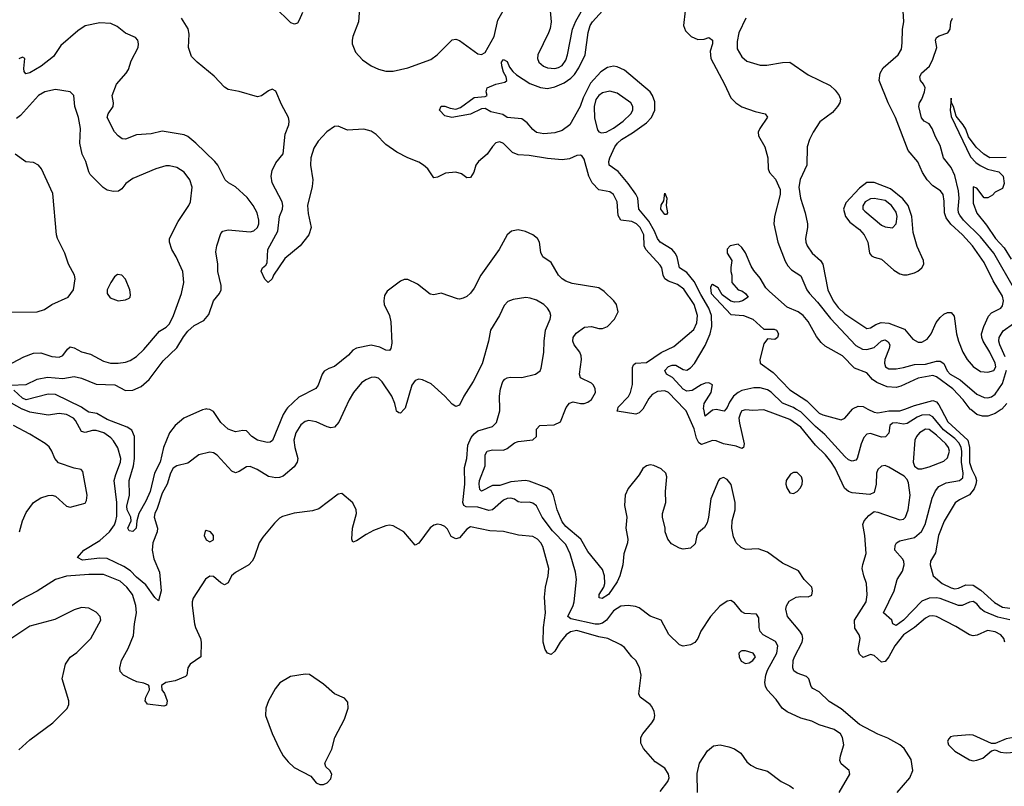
# Model space of a CAD drawing. Header units: inches. Extents: x 1603819 to 1745079, y 385938 to 533966.
# Tile 272 of 561: x 1700834 to 1706200, y 427944 to 432122. Entities that reach past the tile are written whole.
import ezdxf

# ---------------------------------------------------------------- set-up
doc = ezdxf.new("R2010")
doc.units = ezdxf.units.IN
doc.header["$MEASUREMENT"] = 0
doc.layers.add('B7402', color=7, linetype='Continuous')
doc.layers.add('B7403', color=7, linetype='Continuous')

msp = doc.modelspace()

# ---------------------------------------------------------------- linework, layer by layer
at = {"layer": 'B7402', "color": 5}
for points, elevation in [([(1702605.6, 430000), (1702572.3, 429927.7), (1702550, 429901.7), (1702530, 429897.6), (1702510, 429902.5), (1702450, 429930.6), (1702410, 429937.8), (1702390, 429932.4), (1702365.6, 429914.4), (1702339.6, 429870), (1702328.3, 429830), (1702332.9, 429790), (1702350.1, 429730), (1702346.8, 429710), (1702330, 429684.8), (1702270, 429634.5), (1702250, 429626.2), (1702230, 429624.7), (1702190, 429632.4), (1702127.3, 429670), (1702090, 429686.2), (1702070, 429685.7), (1702030, 429658.9), (1702010, 429652.4), (1701990, 429661.5), (1701910, 429748.7), (1701890, 429760.9), (1701870, 429765.1), (1701810, 429749.7), (1701750, 429705.6), (1701690, 429689.8), (1701670, 429678), (1701655, 429650), (1701637.8, 429590), (1701610, 429541), (1701582.9, 429457.1), (1701569.6, 429430), (1701566.8, 429410), (1701585.8, 429350), (1701582.6, 429330), (1701559.5, 429270), (1701555.3, 429230), (1701564.2, 429184.2), (1701595.9, 429110), (1701598.6, 429090), (1701605.3, 429010), (1701590, 428954), (1701570, 428972.7), (1701522.3, 429042.3), (1701470, 429084.2), (1701437.3, 429117.3), (1701402.4, 429142.4), (1701310, 429185.7), (1701270, 429186.9), (1701175.6, 429175.6), (1701149.6, 429190), (1701183.6, 429230), (1701270, 429283.5), (1701323.2, 429330), (1701350, 429368.3), (1701358.1, 429390), (1701363.5, 429416.5), (1701363.3, 429490), (1701349.4, 429610), (1701357.2, 429642.8), (1701382.9, 429710), (1701384.8, 429730), (1701368.6, 429788.6), (1701346, 429826), (1701330, 429843.4), (1701293.1, 429870), (1701250, 429883.2), (1701230, 429883.6), (1701190, 429872.8), (1701170, 429878.5), (1701138.1, 429938.1), (1701126.5, 429950), (1701090, 429969.9), (1701050, 429975.3), (1700990, 429966.4), (1700890, 429982.7), (1700850, 429998.8), (1700847.8, 430000)], 340), ([(1701846.9, 430000), (1701830, 429996), (1701728.9, 429950), (1701682, 429910), (1701650, 429869.6), (1701617.4, 429790), (1701599.1, 429710), (1701569.3, 429650), (1701544.7, 429550), (1701522.1, 429497.9), (1701484, 429430), (1701472.9, 429390), (1701468.9, 429350), (1701450, 429332.2), (1701430, 429335.4), (1701423, 429350), (1701441.1, 429390), (1701439.2, 429410), (1701419.8, 429450), (1701417.2, 429470), (1701432.3, 429530), (1701430.3, 429610), (1701453.7, 429690), (1701459.4, 429730), (1701458.8, 429850), (1701444.4, 429884.4), (1701420.6, 429900.6), (1701310, 429942.5), (1701255.3, 429975.3), (1701210, 429983.6), (1701186, 430000)], 320), ([(1702288.6, 430000), (1702270.2, 429970), (1702211.5, 429828.5), (1702199.7, 429820.3), (1702182, 429818), (1702130, 429830.8), (1702099.1, 429850), (1702070, 429880.5), (1702050, 429883), (1702010, 429876.1), (1701970, 429890.7), (1701930, 429927), (1701890, 429986.2), (1701870, 429998.4), (1701856.2, 430000)], 320), ([(1702929.7, 430000), (1702910, 429976.9), (1702899.7, 429979.7), (1702888, 429988), (1702885.2, 430000)], 340), ([(1705299.7, 427910), (1705357.4, 428010), (1705353.6, 428030), (1705310, 428065.4), (1705303.8, 428083.8), (1705306.5, 428110), (1705324.9, 428170), (1705317.6, 428210), (1705306.6, 428230), (1705272.8, 428252.8), (1705190, 428279.4), (1705150, 428298.2), (1705090, 428314.9), (1705017.2, 428350), (1704988.8, 428370), (1704957, 428417), (1704908.2, 428470), (1704898.2, 428490), (1704895, 428510), (1704900.7, 428550), (1704910, 428577.6), (1704959.7, 428670), (1704964.7, 428710), (1704952.3, 428732.3), (1704885.6, 428770), (1704870, 428787.4), (1704864.1, 428810), (1704861.8, 428861.8), (1704850, 428881.1), (1704784.9, 428884.9), (1704770, 428894.7), (1704730, 428943.5), (1704710, 428955.8), (1704690, 428953.7), (1704650, 428926.3), (1704598.5, 428870), (1704545.8, 428790), (1704530, 428749.6), (1704512.7, 428727.3), (1704490, 428714), (1704450, 428707.8), (1704430, 428714.5), (1704370.8, 428770.8), (1704329.7, 428849.7), (1704270, 428870.9), (1704210, 428916.1), (1704190, 428923.5), (1704150, 428929.8), (1704110, 428925.8), (1704070, 428900.2), (1704031.5, 428848.5), (1704010, 428832.6), (1703990, 428827), (1703970, 428827.1), (1703836.7, 428856.7), (1703821.1, 428870), (1703851, 428930), (1703856.2, 428950), (1703868.2, 429070), (1703863.2, 429110), (1703834.2, 429210), (1703810, 429261.1), (1703736.7, 429336.7), (1703681.5, 429410), (1703650, 429472.3), (1703630, 429486.9), (1703612.5, 429492.5), (1703570, 429489.9), (1703550, 429494.9), (1703530, 429508.3), (1703510, 429514.9), (1703490, 429512.5), (1703470, 429503), (1703410, 429451.2), (1703390, 429446.8), (1703330, 429464.8), (1703267.4, 429467.4), (1703254.8, 429474.8), (1703249.1, 429490), (1703259.4, 429590), (1703258.5, 429681.5), (1703270.4, 429729.6), (1703277, 429803), (1703294.6, 429845.4), (1703310, 429865.6), (1703330, 429880.9), (1703410, 429904.7), (1703432.7, 429927.3), (1703450.8, 429990), (1703450.5, 430000)], 340), ([(1705616, 427910), (1705685.4, 427990), (1705702, 428030), (1705691.5, 428090), (1705653.3, 428150), (1705630, 428169.7), (1705565.5, 428205.5), (1705510, 428228.7), (1705410, 428280.3), (1705310, 428366.2), (1705245.2, 428405.2), (1705190, 428458), (1705157, 428477), (1705148, 428488), (1705134.2, 428530), (1705122.4, 428542.4), (1705070, 428561.1), (1705053.1, 428573.1), (1705047.2, 428590), (1705049.1, 428630), (1705055.4, 428650), (1705098.7, 428730), (1705102.2, 428750), (1705098.2, 428770), (1705085.7, 428790), (1705018, 428870), (1705008.6, 428908.6), (1705011.9, 428928.1), (1705027.6, 428952.4), (1705066.1, 428973.9), (1705090, 428977.8), (1705130, 428975.8), (1705150, 428984.9), (1705154.8, 429010), (1705150.8, 429030), (1705109.6, 429070), (1705078.3, 429118.3), (1704990, 429159.5), (1704910, 429219.5), (1704858.2, 429238.2), (1704790, 429234.2), (1704765.4, 429245.4), (1704738.3, 429270), (1704724, 429304), (1704714.5, 429350), (1704716.8, 429390), (1704732.5, 429450), (1704732.1, 429490), (1704710.7, 429589.3), (1704690, 429616), (1704670, 429626.3), (1704650, 429620.3), (1704642.2, 429610), (1704600.2, 429510), (1704587.8, 429410), (1704579.9, 429380.1), (1704565.8, 429354.2), (1704532.8, 429327.2), (1704524.9, 429310), (1704515.3, 429264.7), (1704490, 429242), (1704450, 429236), (1704430, 429240.9), (1704385.9, 429265.9), (1704365.6, 429290), (1704351.1, 429330), (1704350.8, 429350.8), (1704336.9, 429410), (1704337.4, 429430), (1704355.6, 429490), (1704353.3, 429550), (1704360.5, 429630), (1704355.6, 429650), (1704330, 429674), (1704290, 429693.1), (1704270, 429696), (1704250, 429691.1), (1704230, 429675.1), (1704210, 429641.6), (1704150, 429567), (1704133.1, 429530), (1704130, 429474), (1704142, 429410), (1704136.5, 429350), (1704148, 429290), (1704145.9, 429270), (1704126.4, 429210), (1704120.5, 429150), (1704103.6, 429090), (1704090, 429058.4), (1704042.5, 428990), (1704007.3, 428967.3), (1703991.5, 428971.5), (1703992.7, 428990), (1704017.3, 429030), (1704023.4, 429050), (1704020.2, 429090), (1704010, 429125.7), (1703930, 429223.5), (1703892, 429290), (1703810, 429360.6), (1703790, 429386), (1703763.2, 429450), (1703743.6, 429530), (1703730, 429554.3), (1703707.4, 429570), (1703610, 429607.2), (1703589.3, 429610.7), (1703510, 429602.7), (1703450, 429583), (1703410, 429582.4), (1703350, 429552.2), (1703342.2, 429562.2), (1703338, 429590), (1703340.6, 429610), (1703371, 429690), (1703371.4, 429750), (1703381.5, 429770), (1703410, 429777.6), (1703470, 429775.1), (1703490, 429784.6), (1703530, 429815.3), (1703550, 429823.5), (1703630, 429832.4), (1703649.6, 429850), (1703651.2, 429890), (1703669.4, 429910), (1703746.7, 429913.3), (1703780.4, 429930), (1703807.8, 430000)], 320), ([(1704230.3, 430000), (1704230, 429999.4), (1704210, 429979.7), (1704192.1, 429972.1), (1704089.3, 429989.3), (1704092.8, 430000)], 280), ([(1706202.8, 428730), (1706197.2, 428750), (1706180.4, 428770), (1706150, 428786.3), (1706107.6, 428792.4), (1706052.1, 428767.9), (1706030, 428764.5), (1706010, 428769.8), (1705935.5, 428815.5), (1705830, 428869.3), (1705810, 428873.2), (1705790, 428870.4), (1705770, 428859.9), (1705710.1, 428810), (1705650, 428769.9), (1705602.4, 428710), (1705570, 428649.8), (1705550, 428623.7), (1705530, 428620.7), (1705490, 428657.5), (1705470, 428662.4), (1705430, 428646.2), (1705410, 428664.2), (1705403.9, 428690), (1705414.8, 428750), (1705408.5, 428770), (1705385.3, 428805.3), (1705383.4, 428850), (1705447, 428950), (1705452.5, 428987.5), (1705448.5, 429050), (1705434, 429090), (1705425.8, 429130), (1705427.8, 429152.2), (1705447.5, 429212.5), (1705439.9, 429310), (1705428.1, 429370), (1705436.4, 429390), (1705460.6, 429419.4), (1705490, 429441.3), (1705510, 429438.3), (1705630, 429396.1), (1705650, 429400.6), (1705660.8, 429410), (1705675.9, 429450), (1705686.7, 429530), (1705677.7, 429597.7), (1705670, 429616.2), (1705653.5, 429633.5), (1705570, 429684.1), (1705550, 429691.5), (1705530, 429688.6), (1705510.3, 429670), (1705502.3, 429650), (1705501.1, 429590), (1705490, 429546), (1705466, 429534), (1705370, 429543.8), (1705350, 429549.8), (1705329, 429569), (1705277.6, 429677.6), (1705254.3, 429714.3), (1705224.6, 429750), (1705170, 429802.8), (1705090, 429901.2), (1705030, 429943.1), (1704890, 429995.8), (1704830, 429991.7), (1704790, 429995.4), (1704770, 429990.7), (1704762.2, 429977.8), (1704753.6, 429950), (1704756.3, 429923.7), (1704782.6, 429810), (1704778.3, 429790), (1704770, 429784.6), (1704737.8, 429797.8), (1704669.9, 429809.9), (1704630, 429826.7), (1704610, 429828.4), (1704550, 429807.1), (1704535.8, 429815.8), (1704522.1, 429842.1), (1704510, 429892.9), (1704466.1, 429990), (1704456.5, 430000)], 280), ([(1704682.9, 430000), (1704672.3, 429987.7), (1704630, 429998.1), (1704610, 429993.5), (1704570, 429960.7), (1704561.5, 430000)], 260), ([(1706230, 428851.6), (1706165, 428865), (1706090, 428896.6), (1706071.1, 428911.1), (1706050, 428937.9), (1706030, 428950.4), (1706010, 428947.7), (1705970, 428929.5), (1705950, 428929), (1705850, 428967.7), (1705830, 428971.2), (1705790, 428968.8), (1705750, 428953.1), (1705650, 428849.1), (1705610, 428820.7), (1705591.3, 428830), (1705586.5, 428850), (1705541.8, 428890), (1705599.9, 429010), (1705615, 429070), (1705644.2, 429115.8), (1705653.4, 429150), (1705651.5, 429170), (1705644.1, 429184.1), (1705603.5, 429230), (1705604, 429256), (1705613, 429270), (1705630, 429281.3), (1705710, 429300.1), (1705748, 429332), (1705768.7, 429371.3), (1705806.2, 429513.8), (1705825.4, 429554.6), (1705842.7, 429577.3), (1705882.2, 429597.8), (1705954.7, 429610), (1705974.3, 429625.7), (1705975.8, 429650), (1705966.1, 429710), (1705968.1, 429770), (1705965.3, 429790), (1705954.5, 429814.5), (1705930, 429840.2), (1705867.5, 429887.5), (1705810, 429958.3), (1705790, 429967.7), (1705750, 429966.1), (1705724.3, 429955.7), (1705670, 429920.9), (1705650, 429917.2), (1705610, 429924.2), (1705590, 429922.6), (1705575.6, 429910), (1705570.8, 429869.2), (1705551.4, 429848.6), (1705530, 429847.6), (1705470, 429866.3), (1705450, 429863.9), (1705434.5, 429845.5), (1705419.1, 429810), (1705397.3, 429730), (1705390, 429720.7), (1705370, 429716.1), (1705350, 429724), (1705330, 429740.9), (1705221.1, 429861.1), (1705170, 429904.9), (1705090, 429984.2), (1705064.3, 430000)], 260), ([(1705168.1, 430000), (1705190, 429978.1), (1705210, 429967.8), (1705310, 429941.7), (1705330, 429951.2), (1705372.7, 430000)], 240), ([(1705456.1, 430000), (1705490, 429983.1), (1705510, 429979.9), (1705570, 429990.4), (1705630.4, 429990), (1705657.5, 430000)], 240), ([(1705855.5, 430000), (1705891.1, 429930), (1706000.6, 429830), (1706010.6, 429790), (1706010, 429708.5), (1706022.3, 429670), (1706043, 429630), (1706047.6, 429610), (1706044.9, 429590), (1706035, 429565), (1706010, 429532.3), (1705954.8, 429505.2), (1705932, 429488), (1705872, 429388), (1705841.7, 429310), (1705823.9, 429216.1), (1705798, 429170), (1705795.1, 429150), (1705811.3, 429091.3), (1705860.7, 429050), (1705910, 429025.2), (1705930, 429020.6), (1705950, 429023.7), (1705990, 429041.9), (1706030, 429039.2), (1706072.4, 429012.4), (1706145.7, 428945.7), (1706190, 428919.6), (1706230, 428914.4)], 240), ([(1706185.5, 430000), (1706182.9, 429997.1), (1706150, 429975.3), (1706110, 429961.6), (1706080.9, 429960.9), (1706050, 429970.1), (1706016.8, 429996.8), (1706014.4, 430000)], 240), ([(1700832.8, 429330), (1700848.6, 429390), (1700870, 429436.4), (1700910, 429490.3), (1700950, 429516.1), (1700990, 429528.9), (1701010, 429530.2), (1701030, 429524.6), (1701090, 429470.4), (1701110, 429464.4), (1701190, 429487.3), (1701197.7, 429502.3), (1701201.3, 429530), (1701178.9, 429658.9), (1701169.7, 429669.7), (1701130, 429677.2), (1701046.2, 429706.2), (1701024.7, 429730), (1701009.8, 429769.8), (1700994.2, 429794.2), (1700972.8, 429812.8), (1700890, 429863.2), (1700800.5, 429910)], 360), ([(1704324.8, 427915.2), (1704366, 427970), (1704372.8, 427990), (1704369.7, 428010), (1704350, 428042.9), (1704296.9, 428076.9), (1704234, 428150), (1704219.1, 428179.1), (1704218.4, 428210), (1704229.7, 428230.3), (1704279.7, 428290), (1704291.1, 428310), (1704295.1, 428330), (1704291.8, 428351.8), (1704278.6, 428378.6), (1704269.5, 428390), (1704215.1, 428430), (1704207.8, 428447.8), (1704221.1, 428550), (1704210.9, 428590.9), (1704191.6, 428630), (1704170, 428649.6), (1704130, 428700.4), (1704110, 428715.6), (1704039.6, 428750), (1703990, 428759.1), (1703870, 428792.6), (1703834.8, 428785.2), (1703811.9, 428770), (1703779.6, 428730), (1703750, 428679.8), (1703730, 428662.6), (1703710, 428669.6), (1703696.8, 428690), (1703685.8, 428730), (1703689, 428810), (1703698.8, 428890), (1703693.7, 428973.7), (1703698.5, 429030), (1703714.3, 429090), (1703716.8, 429130), (1703685.6, 429250), (1703674.1, 429270), (1703655, 429290), (1703630, 429304.9), (1703552.9, 429312.9), (1703470, 429331.7), (1703395.6, 429335.6), (1703290, 429357.2), (1703270, 429345.7), (1703230, 429298), (1703210, 429292.2), (1703185.6, 429305.6), (1703164.6, 429344.6), (1703150, 429360.7), (1703130, 429369.6), (1703110, 429371.8), (1703090, 429367), (1703070, 429352.3), (1703010, 429269), (1702990, 429257.2), (1702927, 429330), (1702870, 429363.6), (1702850, 429367.6), (1702830, 429364.2), (1702762.6, 429337.4), (1702722.9, 429317.1), (1702670, 429280.9), (1702650, 429275.3), (1702644.5, 429290), (1702647.8, 429350), (1702669.7, 429430), (1702668.2, 429450), (1702649.7, 429489.7), (1702590, 429539), (1702570, 429535.3), (1702463.7, 429456.3), (1702430, 429445.6), (1702330, 429433), (1702266.4, 429413.6), (1702250, 429404.5), (1702222.5, 429377.5), (1702158.2, 429301.8), (1702139.5, 429270), (1702112.4, 429190), (1702101.6, 429170), (1702083, 429150), (1702010, 429109.7), (1701988.5, 429090), (1701970, 429053.2), (1701950, 429042), (1701930, 429052.3), (1701890, 429086.6), (1701870, 429089.3), (1701847.3, 429072.7), (1701779.5, 428970), (1701773.1, 428950), (1701773.8, 428930), (1701787.3, 428830), (1701791.5, 428810), (1701819.6, 428750), (1701823.1, 428730), (1701820.5, 428650), (1701763.8, 428610), (1701750.4, 428590), (1701744.4, 428550), (1701737.2, 428542.8), (1701681.2, 428518.8), (1701630, 428509), (1701606.6, 428493.4), (1701608.1, 428470), (1701622.6, 428450), (1701637.5, 428410), (1701634, 428386), (1701619.1, 428380.9), (1701530, 428391.3), (1701518.2, 428410), (1701522.3, 428430), (1701540.8, 428470), (1701539.8, 428490), (1701535.4, 428495.4), (1701510, 428506), (1701472.8, 428512.8), (1701445.2, 428525.2), (1701399.3, 428550), (1701380.9, 428570), (1701379.6, 428590), (1701389.7, 428630), (1701425, 428695), (1701453.5, 428766.5), (1701459.3, 428830), (1701470.9, 428890), (1701467.1, 428930), (1701447.9, 428990), (1701418.3, 429030), (1701381.1, 429061.1), (1701290, 429098.3), (1701210, 429098.8), (1701090, 429089.9), (1701029.3, 429070.7), (1700930, 429007), (1700839.3, 428960.7), (1700770, 428912.4)], 360), ([(1700830, 428141.6), (1700890, 428197), (1701014.5, 428290), (1701092.8, 428367.2), (1701101.6, 428390), (1701101.3, 428410), (1701065.3, 428530), (1701083.1, 428610), (1701110, 428647), (1701146.1, 428673.9), (1701222.4, 428750), (1701277, 428850), (1701272, 428870), (1701250, 428892), (1701210, 428914.5), (1701170, 428917.6), (1701130, 428906), (1701026.3, 428853.7), (1700890, 428816.1), (1700770, 428736.4)], 380), ([(1704527.3, 427910), (1704526.7, 428013.3), (1704538.7, 428070), (1704582.5, 428137.5), (1704615.2, 428164.8), (1704651.2, 428168.8), (1704699.3, 428159.3), (1704728.5, 428148.5), (1704763.7, 428123.7), (1704796.6, 428076.6), (1704818.1, 428058.1), (1704850, 428041.8), (1704910, 428025.3), (1704983, 427970), (1705030, 427947), (1705051.1, 427931.1)], 340)]:
    msp.add_lwpolyline(points, dxfattribs=dict(at, elevation=elevation))
for points, elevation in [([(1705770, 429890.8), (1705737.4, 429870), (1705720.4, 429850), (1705711.2, 429830), (1705702.5, 429710), (1705710, 429688.4), (1705730, 429674.4), (1705750, 429673.5), (1705790, 429685.3), (1705870, 429715.5), (1705890, 429734.9), (1705900.6, 429770), (1705895.8, 429790), (1705880.9, 429810), (1705830, 429858.5), (1705790, 429888.5)], 280), ([(1705050, 429653.7), (1705035.3, 429644.7), (1705010.3, 429610), (1705009, 429590), (1705014, 429570), (1705030, 429544), (1705050, 429539.3), (1705070, 429550.3), (1705089.7, 429570), (1705098.7, 429590), (1705099.8, 429610), (1705093.8, 429630), (1705070, 429653.3)], 320), ([(1701850, 429338), (1701845.1, 429334.9), (1701839.3, 429310), (1701850, 429287.3), (1701870, 429276.3), (1701890, 429287.3), (1701890.9, 429310), (1701873.6, 429330)], 360), ([(1704770, 428682.9), (1704761.7, 428678.3), (1704753.4, 428670), (1704754.4, 428650), (1704765.7, 428625.7), (1704790, 428612.4), (1704810, 428617.4), (1704829.6, 428630), (1704843.5, 428650), (1704831.3, 428670), (1704790, 428681.7)], 360), ([(1702390, 428555.1), (1702310, 428542.7), (1702252.5, 428507.5), (1702225.5, 428474.5), (1702190.5, 428410), (1702175.5, 428370), (1702173, 428330), (1702210, 428231), (1702247.7, 428150), (1702270.4, 428110.4), (1702297.5, 428077.5), (1702330, 428046), (1702419.8, 427999.8), (1702450, 427962.8), (1702470, 427954), (1702490, 427954), (1702510, 427962.8), (1702530, 427984.7), (1702534.5, 428010), (1702524, 428030), (1702502, 428050), (1702497.2, 428070), (1702534.2, 428145.8), (1702551.8, 428210), (1702603.7, 428310), (1702624, 428370), (1702622, 428402), (1702604.1, 428424.1), (1702550, 428447), (1702490, 428500.9), (1702413.3, 428553.3)], 380), ([(1706010, 428225.1), (1705923, 428217), (1705906.9, 428213.1), (1705897.2, 428202.8), (1705890.4, 428190), (1705895.3, 428170), (1705930, 428136), (1706010, 428087.4), (1706030, 428083.1), (1706050, 428086.7), (1706082.5, 428097.5), (1706130, 428137.3), (1706150, 428142), (1706178, 428130), (1706210, 428125.4), (1706324.9, 428135.1), (1706341.6, 428150), (1706337.7, 428170), (1706310, 428194.2), (1706250, 428209.8), (1706210, 428202.8), (1706150, 428176.2), (1706130, 428176.9), (1706030, 428223.1)], 320)]:
    msp.add_lwpolyline(points, close=True, dxfattribs=dict(at, elevation=elevation))
at = {"layer": 'B7403', "color": 5}
for points, elevation in [([(1702688.2, 432210), (1702680.7, 432110), (1702649.3, 432030), (1702645, 432010), (1702646.7, 431990), (1702664.5, 431944.5), (1702703, 431903), (1702750.1, 431870.1), (1702790, 431852.6), (1702830, 431841.7), (1702870, 431842.5), (1702950, 431860.1), (1703074.7, 431905.3), (1703109.9, 431930.1), (1703190, 432013.4), (1703210, 432016.5), (1703230, 432008.7), (1703330, 431935.5), (1703350, 431932), (1703370, 431942.7), (1703418.9, 432030), (1703440.4, 432119.6), (1703469.4, 432170)], 280), ([(1703716.8, 432250), (1703729.4, 432110.6), (1703725.1, 432074.9), (1703716.6, 432050), (1703656.9, 431930), (1703655.9, 431910), (1703662.2, 431890), (1703688.2, 431868.2), (1703710, 431860.1), (1703750, 431856.6), (1703770, 431861.5), (1703790, 431873), (1703810, 431902.3), (1703819.6, 431930), (1703846.6, 432070), (1703865.5, 432114.5), (1703908.5, 432190)], 280), ([(1702224.6, 432190), (1702310, 432107.4), (1702330, 432099.5), (1702338.3, 432101.7), (1702350, 432106), (1702358.9, 432121.1), (1702377.3, 432162.7)], 280), ([(1704561.5, 430000), (1704561.3, 430001.3), (1704564.5, 430030), (1704601.6, 430090), (1704610, 430131.1), (1704590, 430143), (1704570, 430140.4), (1704547.9, 430132.1), (1704499.1, 430100.9), (1704470, 430097.7), (1704448.9, 430108.9), (1704392.2, 430172.2), (1704359.6, 430190), (1704349.8, 430210), (1704370, 430232.7), (1704390, 430239.8), (1704410, 430238.9), (1704450, 430215.7), (1704470, 430211.5), (1704490, 430224.8), (1704510.9, 430249.1), (1704570, 430346.2), (1704596.7, 430410), (1704605.4, 430450), (1704603.3, 430510), (1704589.6, 430550), (1704545.1, 430625.1), (1704510, 430696.1), (1704470, 430743.7), (1704429.4, 430770), (1704416.8, 430830), (1704406.8, 430850), (1704389.9, 430870), (1704324.6, 430910), (1704310.2, 430930.2), (1704294.2, 430970), (1704263.4, 431023.4), (1704208.1, 431090), (1704201.8, 431150), (1704191.2, 431171.2), (1704149.9, 431230), (1704094.6, 431294.6), (1704046, 431330), (1704044.6, 431350), (1704049.9, 431370.1), (1704076.4, 431430), (1704090.9, 431450), (1704113.1, 431470), (1704173.7, 431506.3), (1704250, 431560.5), (1704276.7, 431590), (1704294.7, 431630), (1704294.3, 431674.3), (1704282.5, 431710), (1704269.4, 431729.4), (1704130, 431848.1), (1704090, 431865.9), (1704070, 431869.2), (1704038, 431862), (1704001.3, 431838.7), (1703944.3, 431775.7), (1703904.3, 431695.7), (1703888.9, 431650), (1703832.9, 431550), (1703790, 431519.1), (1703750, 431505), (1703690, 431500.2), (1703650, 431506.8), (1703630, 431523.5), (1703599.9, 431559.9), (1703570, 431582.6), (1703490, 431589.7), (1703466.2, 431606.2), (1703400.6, 431620.6), (1703370, 431638.4), (1703350, 431636.9), (1703290, 431606.6), (1703189, 431589), (1703150, 431598.3), (1703122, 431630), (1703130, 431650.3), (1703150, 431650.3), (1703179.4, 431639.4), (1703210, 431635.3), (1703235.8, 431644.2), (1703310, 431698.4), (1703370, 431704), (1703382, 431710), (1703375.3, 431730), (1703382, 431750), (1703428.7, 431770), (1703477.5, 431782.5), (1703488.7, 431790), (1703485.1, 431810), (1703470, 431836), (1703460.9, 431870), (1703460.5, 431890), (1703470, 431905.5), (1703490, 431894.9), (1703503.8, 431863.8), (1703520.7, 431840.7), (1703542.2, 431822.2), (1703614.5, 431774.5), (1703672.9, 431752.9), (1703710, 431748), (1703750, 431755.9), (1703801, 431779), (1703836.8, 431803.2), (1703856.7, 431823.3), (1703880.3, 431859.7), (1703915.2, 431930), (1703932.2, 432052.2), (1703943.6, 432090), (1703955.3, 432110), (1704010, 432171.1)], 260), ([(1704460.6, 432170), (1704451.7, 432090), (1704461.8, 432061.8), (1704493.7, 432030), (1704530, 432013.8), (1704563.6, 432016.4), (1704590, 432024.4), (1704610.2, 432010.2), (1704610.2, 431990), (1704597.6, 431950), (1704600.1, 431910), (1704675.5, 431770), (1704710, 431695.8), (1704735.8, 431670), (1704770, 431647.9), (1704841.2, 431621.2), (1704896, 431610), (1704910, 431591.3), (1704867.9, 431530), (1704859, 431510), (1704860.3, 431490), (1704895, 431430), (1704910.1, 431370), (1704913.2, 431310), (1704920.7, 431290), (1704953.1, 431253.1), (1704977.6, 431197.6), (1704977.4, 431170), (1704946.7, 431050), (1704944.1, 431010), (1704965.6, 430910), (1705005.4, 430805.4), (1705020.1, 430780.1), (1705039.3, 430759.3), (1705090, 430726), (1705124.1, 430650), (1705138.4, 430630), (1705182.5, 430582.5), (1705253.2, 430493.2), (1705390, 430346.4), (1705426.7, 430326.7), (1705450, 430324), (1705490, 430336.4), (1705530, 430372.2), (1705550, 430377.4), (1705566.5, 430366.5), (1705576, 430350), (1705572.5, 430330), (1705549.1, 430270), (1705546.7, 430250), (1705551.5, 430230), (1705570, 430220.1), (1705610, 430219.6), (1705650, 430225.7), (1705710, 430242.8), (1705770, 430244.3), (1705830, 430260.5), (1705850, 430261.8), (1705870, 430247.8), (1705888.7, 430208.7), (1705904.2, 430190), (1705958.9, 430158.9), (1706050, 430081.9), (1706090, 430063.6), (1706110, 430061.8), (1706130, 430067.1), (1706150, 430081.6), (1706190, 430139.4), (1706211.3, 430211.3)], 260), ([(1704791.7, 432130), (1704753.2, 432050), (1704743.4, 432003.4), (1704743.5, 431963.5), (1704770, 431919.3), (1704797.1, 431897.1), (1704870, 431875.3), (1704904.9, 431875.1), (1704990.8, 431889.2), (1705030, 431890.2), (1705130, 431821.1), (1705250, 431764.4), (1705278.7, 431738.7), (1705300.3, 431710), (1705306.3, 431690), (1705302.8, 431670), (1705291.5, 431650), (1705263.6, 431616.4), (1705194.2, 431565.8), (1705157.4, 431510), (1705138.3, 431470), (1705125.7, 431430), (1705122.6, 431330), (1705087.9, 431252.1), (1705080.1, 431210), (1705088.8, 431150), (1705115.1, 431070), (1705126.7, 431010), (1705127.9, 430990), (1705116.6, 430930), (1705118, 430910), (1705125.5, 430890), (1705151.8, 430850), (1705198.8, 430810), (1705210.1, 430790.1), (1705238.3, 430650), (1705267.7, 430590), (1705294.2, 430554.2), (1705330, 430519), (1705450, 430439.8), (1705470, 430443.5), (1705499.2, 430460.8), (1705528.9, 430471.1), (1705570, 430468.7), (1705655, 430435), (1705700.4, 430380.4), (1705730, 430365.1), (1705750, 430364.2), (1705779.5, 430380.5), (1705801.8, 430410), (1705828.6, 430471.4), (1705850, 430499.1), (1705870, 430516.9), (1705890, 430526.2), (1705910, 430526.5), (1705925.8, 430505.8), (1705938.5, 430410), (1705950, 430370.4), (1705973.7, 430310), (1705997.7, 430270), (1706030, 430232.7), (1706070, 430203.8), (1706110, 430200.2), (1706142.6, 430210), (1706153.1, 430230), (1706149.9, 430250), (1706120.7, 430310), (1706083.7, 430370), (1706076.4, 430390), (1706075.7, 430410), (1706087.3, 430450), (1706113.8, 430506.2), (1706130, 430523.7), (1706180.3, 430550), (1706190, 430563.1), (1706195.3, 430590), (1706190, 430614.7), (1706139.6, 430699.6), (1706090, 430798.7), (1706026.9, 430890), (1705972.4, 430950), (1705908, 431008), (1705882.9, 431042.9), (1705873.4, 431070), (1705872.4, 431132.4), (1705866.2, 431170), (1705851.1, 431190), (1705810, 431216.8), (1705779.1, 431250), (1705753.9, 431290), (1705727.7, 431347.7), (1705675.4, 431410), (1705606.2, 431590), (1705566.8, 431670), (1705518.3, 431790), (1705522.4, 431830), (1705540.1, 431859.9), (1705620.7, 431930), (1705638.7, 431961.3), (1705643.9, 431996.1), (1705644.8, 432070), (1705652.2, 432110), (1705649.1, 432170)], 280), ([(1700784.5, 430130), (1700870, 430133.2), (1700930, 430162), (1700985.8, 430174.2), (1701070, 430166.6), (1701130, 430176.8), (1701170, 430169), (1701250, 430135.5), (1701352, 430132), (1701410, 430100.8), (1701450, 430102.4), (1701496.9, 430123.1), (1701539.2, 430160.8), (1701616.5, 430263.5), (1701690, 430332.8), (1701725.9, 430394.1), (1701750, 430424.1), (1701784.6, 430455.4), (1701837.4, 430482.6), (1701864.1, 430515.9), (1701890.7, 430590), (1701922.8, 430630), (1701932.7, 430650), (1701932.8, 430672.8), (1701913.8, 430750), (1701913.5, 430790), (1701903.3, 430856.7), (1701907.8, 430890), (1701930, 430957.1), (1701941.6, 430970), (1701970, 430977), (1702090, 430965.7), (1702110, 430970.8), (1702129.9, 430990), (1702136.5, 431010), (1702138, 431030), (1702127.6, 431070), (1702106.7, 431110), (1702072.9, 431152.9), (1702010.4, 431210.4), (1701972.2, 431232.2), (1701952.9, 431250), (1701913.3, 431330), (1701897.7, 431350), (1701794.7, 431450), (1701750, 431485.3), (1701730, 431495.3), (1701610, 431514.6), (1701550, 431500.3), (1701470, 431495.2), (1701410, 431471.4), (1701392.2, 431472.2), (1701370, 431488.7), (1701351.1, 431511.1), (1701311.2, 431590), (1701315.4, 431610), (1701343.4, 431650), (1701345.3, 431670), (1701337.7, 431710), (1701360.9, 431770), (1701414.7, 431830), (1701426.3, 431850), (1701441.8, 431898.2), (1701478.8, 431970), (1701482.2, 431990), (1701478, 432010), (1701465.1, 432025.1), (1701410, 432048.4), (1701365.5, 432085.5), (1701330, 432100.9), (1701270, 432104.8), (1701190, 432088.8), (1701150, 432060.9), (1701058.2, 431981.8), (1701019, 431921), (1700951.8, 431868.2), (1700890, 431832.4), (1700867.7, 431827.7), (1700859.3, 431839.3), (1700856.8, 431856.8), (1700861.4, 431910), (1700850, 431917.7), (1700830, 431908.6)], 320), ([(1704092.8, 430000), (1704096.1, 430010), (1704152, 430068), (1704162.5, 430090), (1704174, 430134), (1704174.3, 430225.7), (1704179.7, 430240.3), (1704190, 430250.1), (1704250, 430254.6), (1704330, 430308.7), (1704399.6, 430340.4), (1704507, 430433), (1704524.5, 430470), (1704527.6, 430510), (1704509.1, 430570), (1704453.5, 430653.5), (1704418.9, 430678.9), (1704370, 430697.2), (1704349.2, 430710), (1704339.9, 430730), (1704332.9, 430770), (1704324.8, 430784.8), (1704245.6, 430870), (1704237.8, 430890), (1704235.2, 430950), (1704215.6, 430990), (1704194.7, 431010), (1704170, 431021.5), (1704109.8, 431030), (1704095.4, 431055.4), (1704090.7, 431130), (1704070.8, 431170), (1704050, 431184.2), (1703990, 431195), (1703953.1, 431233.1), (1703935.2, 431270), (1703910, 431362.7), (1703898.5, 431378.5), (1703890, 431383.6), (1703870, 431382), (1703830, 431363.5), (1703790, 431357.7), (1703710, 431365.6), (1703610, 431382.9), (1703550, 431385.5), (1703519.1, 431399.1), (1703470, 431447.8), (1703450, 431455.7), (1703429.6, 431450.4), (1703410, 431430.8), (1703381.7, 431390), (1703334.8, 431350), (1703320.5, 431330), (1703308.6, 431291.4), (1703290, 431261.6), (1703270, 431259.6), (1703242.5, 431282.5), (1703210, 431290.8), (1703153.7, 431286.3), (1703110, 431263.6), (1703090, 431260.9), (1703058.3, 431310), (1703034.3, 431330), (1703010, 431345.6), (1702950, 431368.8), (1702890, 431400.9), (1702830, 431442.7), (1702776.1, 431496.1), (1702750, 431513.8), (1702710, 431525.4), (1702620, 431520), (1702570, 431542.5), (1702550, 431540.3), (1702508.5, 431511.5), (1702460.6, 431459.4), (1702437.4, 431422.6), (1702419.9, 431370), (1702419, 431330), (1702430.9, 431249.1), (1702427.1, 431212.9), (1702403.2, 431110), (1702405.7, 431065.7), (1702422.2, 430990), (1702410, 430949.2), (1702363, 430890), (1702278.7, 430821.3), (1702216.3, 430730), (1702210, 430709), (1702188, 430690), (1702170, 430708), (1702150, 430752), (1702157.2, 430770), (1702175.6, 430784.4), (1702183, 430797), (1702185.8, 430870), (1702240.4, 430970), (1702249.4, 431050), (1702265.8, 431090), (1702268.6, 431110), (1702265.2, 431130), (1702210, 431233.7), (1702204, 431270), (1702210, 431299.6), (1702230, 431342.8), (1702269, 431391), (1702281.3, 431498.7), (1702301.6, 431550), (1702303.2, 431570), (1702298.3, 431590), (1702260.4, 431660.4), (1702230, 431733.2), (1702210, 431742.9), (1702190, 431735.2), (1702152.5, 431707.5), (1702130, 431701.8), (1702029.4, 431730.6), (1701970, 431741.5), (1701950, 431754.5), (1701894.6, 431814.6), (1701800.9, 431890), (1701770, 431920.9), (1701753.3, 431970), (1701757.2, 432042.8), (1701752.5, 432072.5), (1701716.4, 432130)], 280), ([(1706256.8, 430650), (1706142.9, 430850), (1706070, 430939.2), (1705977.6, 431030), (1705956.5, 431056.5), (1705949.9, 431070), (1705947.9, 431090), (1705952.9, 431150), (1705950.2, 431189.8), (1705930, 431272.4), (1705910, 431316.4), (1705868.8, 431368.8), (1705850, 431436.3), (1705824.1, 431484.1), (1705806.4, 431530), (1705790, 431554.6), (1705762.2, 431570), (1705747.7, 431587.7), (1705734.2, 431650), (1705737.6, 431670), (1705750.3, 431689.7), (1705765.3, 431730), (1705768.6, 431750), (1705759.8, 431770), (1705743.5, 431790), (1705739, 431810), (1705749, 431831), (1705791.7, 431868.3), (1705810, 431907.1), (1705831.9, 431970), (1705825, 432010), (1705830, 432025.5), (1705845, 432035), (1705892, 432050), (1705905.3, 432070), (1705907.6, 432110), (1705917.6, 432130)], 260), ([(1700763.8, 430236.2), (1700855.9, 430284.1), (1700910, 430304.6), (1700950, 430306.9), (1701010, 430286.7), (1701050, 430282.5), (1701070, 430291.3), (1701094.1, 430325.9), (1701110, 430338.5), (1701130, 430333), (1701170, 430312.1), (1701219.5, 430299.5), (1701290, 430260.9), (1701329.3, 430249.3), (1701370, 430249.3), (1701410, 430255.9), (1701435.5, 430264.5), (1701470, 430286.9), (1701510, 430324), (1701595.9, 430424.1), (1701632.8, 430447.2), (1701650, 430463.6), (1701672.3, 430510), (1701715.5, 430630), (1701727.7, 430690), (1701722.7, 430750), (1701686.9, 430830), (1701663.5, 430870), (1701651.1, 430910), (1701651.2, 430930), (1701696.8, 431023.2), (1701756.4, 431110), (1701764.7, 431130), (1701774.8, 431210), (1701761.1, 431250), (1701730, 431291.8), (1701690, 431316.2), (1701650, 431326.2), (1701630, 431326), (1701576.3, 431310), (1701450, 431256.9), (1701412.4, 431230), (1701390, 431199.5), (1701371.6, 431188.4), (1701345.8, 431185.8), (1701310, 431192.3), (1701288.2, 431208.2), (1701218.6, 431278.6), (1701210, 431293.2), (1701193.7, 431350), (1701174.7, 431390), (1701162, 431450), (1701164.7, 431530), (1701154.5, 431590), (1701134, 431650), (1701129.6, 431710), (1701109.7, 431729.7), (1701030, 431741.2), (1700970.6, 431730), (1700935.8, 431710), (1700839.1, 431600.9), (1700816, 431584)], 340), ([(1706210, 431371), (1706121, 431370), (1706088.5, 431388.5), (1706046.6, 431426.6), (1706004, 431484), (1705990, 431524.9), (1705974.9, 431550), (1705936.7, 431596.7), (1705922.8, 431650), (1705911, 431670), (1705910, 431694), (1705904.7, 431630), (1705910, 431595.3), (1706014.7, 431374.7), (1706044.1, 431344.1), (1706067.6, 431327.6), (1706107.6, 431307.6), (1706170, 431292.4), (1706193.3, 431270), (1706199.5, 431230), (1706190, 431202), (1706150, 431182), (1706134.6, 431165.4), (1706110, 431152), (1706090, 431152), (1706050, 431204.7), (1706030, 431212), (1706030, 431122), (1706050, 431068), (1706102.3, 431002.3), (1706151.8, 430930), (1706198.1, 430878.1), (1706237.5, 430817.5)], 240), ([(1700771.5, 430528.5), (1700930, 430529.1), (1700970, 430542.3), (1701010, 430570.4), (1701098, 430610), (1701127.3, 430650), (1701137, 430710), (1701132, 430730), (1701100.7, 430790), (1701079.7, 430850), (1701039.7, 430930), (1701034, 430950), (1701014.4, 431174.4), (1700953.3, 431310), (1700937, 431330), (1700910, 431343), (1700868.1, 431348.1), (1700810, 431389.5)], 360), ([(1703807.8, 430000), (1703811.2, 430008.8), (1703830, 430032.6), (1703850, 430038.8), (1703889.6, 430029.6), (1703910, 430029.6), (1703930, 430037.2), (1703950, 430052.8), (1703971.1, 430090), (1703970.9, 430110.9), (1703961.8, 430130), (1703950, 430140.3), (1703890.7, 430170.7), (1703884.4, 430190), (1703895.9, 430270), (1703894, 430290), (1703887.2, 430310), (1703855.4, 430350), (1703847.9, 430370), (1703849.9, 430390), (1703865.9, 430414.1), (1703912.8, 430447.2), (1703950, 430450.1), (1703990, 430439.5), (1704010, 430439.4), (1704037.4, 430450), (1704076, 430490), (1704095.4, 430530), (1704087.1, 430570), (1704071.1, 430590), (1704019.9, 430639.9), (1703990, 430661.5), (1703844.2, 430684.2), (1703810, 430696.9), (1703789.5, 430710), (1703769.6, 430730), (1703730, 430799.3), (1703685.2, 430830), (1703674, 430854), (1703666.3, 430910), (1703656.3, 430930), (1703629.5, 430950), (1703590, 430968.5), (1703550, 430977.2), (1703514.8, 430970), (1703490.5, 430950), (1703447.6, 430870), (1703347.1, 430730), (1703310, 430658.9), (1703290, 430631.3), (1703270, 430613.3), (1703250, 430603.6), (1703230, 430598.4), (1703220.5, 430600.5), (1703130, 430631.6), (1703090, 430622), (1703070, 430627), (1703001.5, 430681.5), (1702950, 430706), (1702930, 430706), (1702910, 430696.9), (1702836.8, 430643.2), (1702821.3, 430618.7), (1702817.6, 430590), (1702821, 430570), (1702848.7, 430510), (1702856.2, 430476.2), (1702861.4, 430358.6), (1702856.5, 430330), (1702850, 430319.7), (1702830, 430321.4), (1702796.7, 430336.7), (1702750, 430347.4), (1702670, 430332.6), (1702650, 430320.7), (1702625.7, 430294.3), (1702550, 430231.6), (1702518.6, 430221.4), (1702493, 430207), (1702481.7, 430190), (1702460.8, 430130), (1702447.7, 430112.3), (1702355, 430065), (1702292.9, 430007.1), (1702288.6, 430000)], 320), ([(1706014.4, 430000), (1705975.5, 430050), (1705919.7, 430110), (1705830, 430175.6), (1705810, 430182.9), (1705730, 430169.2), (1705635.4, 430124.6), (1705610, 430118.1), (1705561.1, 430121.1), (1705504.3, 430144.3), (1705481.1, 430161.1), (1705450, 430196.6), (1705382.4, 430222.4), (1705318.7, 430290), (1705223.5, 430343.5), (1705202.1, 430362.1), (1705176, 430396), (1705130, 430477.6), (1705103.7, 430510), (1705077.1, 430530), (1705016, 430556), (1704920.3, 430640.3), (1704900.9, 430660.9), (1704870, 430712.7), (1704834.8, 430754.8), (1704819.5, 430779.5), (1704790, 430851), (1704770, 430881), (1704750, 430898), (1704706, 430890), (1704688.7, 430871.3), (1704689, 430850), (1704715.3, 430810), (1704709.2, 430770.8), (1704709.3, 430749.3), (1704715.3, 430730), (1704715.3, 430690), (1704748.7, 430650), (1704770, 430644), (1704789.4, 430629.4), (1704804, 430610), (1704773.2, 430590), (1704754.8, 430585.2), (1704730, 430583.2), (1704710, 430587.9), (1704662.7, 430622.7), (1704641.2, 430661.2), (1704610, 430678.7), (1704603.9, 430676.1), (1704598.2, 430661.8), (1704602.9, 430630), (1704710, 430516), (1704778, 430510), (1704830, 430489.7), (1704890, 430436.3), (1704944.8, 430435.2), (1704957.6, 430430), (1704969.3, 430410), (1704964, 430390), (1704950, 430378.8), (1704910, 430382.8), (1704890, 430354.8), (1704867.6, 430270), (1704869.5, 430250), (1704939.6, 430199.6), (1705030, 430104.7), (1705124, 430044), (1705168.1, 430000)], 240), ([(1703450.5, 430000), (1703448.7, 430070), (1703454.6, 430110), (1703467.4, 430150), (1703478, 430162), (1703490, 430170.3), (1703506.8, 430173.2), (1703570, 430172.8), (1703645.2, 430190), (1703670, 430208.2), (1703676.6, 430223.4), (1703690.9, 430309.1), (1703691.5, 430370), (1703699.5, 430430), (1703725.7, 430490), (1703728.2, 430510), (1703723.2, 430530), (1703710, 430550.8), (1703690, 430570.6), (1703650, 430593.1), (1703615.1, 430604.9), (1703592.8, 430607.2), (1703522.4, 430597.6), (1703493.7, 430586.3), (1703474.8, 430565.2), (1703449.3, 430510.7), (1703399.6, 430430), (1703388, 430370), (1703354.1, 430245.9), (1703304.9, 430150), (1703254.4, 430070), (1703230, 430021.2), (1703210, 430013.2), (1703190, 430026), (1703151.5, 430070), (1703076.7, 430136.7), (1703030, 430159.7), (1703010, 430162), (1702990, 430155.1), (1702970.3, 430130), (1702934.4, 430005.6), (1702929.7, 430000)], 340), ([(1706204.5, 430284.5), (1706175, 430350), (1706170.5, 430370), (1706172.4, 430390), (1706193.5, 430426.5), (1706250, 430465.8)], 260), ([(1702885.2, 430000), (1702878.2, 430030), (1702861.2, 430070), (1702810, 430149), (1702790, 430167.7), (1702770, 430174), (1702750, 430172.6), (1702720.1, 430159.9), (1702696.8, 430143.2), (1702653.8, 430090), (1702628.6, 430050), (1702605.6, 430000)], 340), ([(1705064.3, 430000), (1705050, 430008.8), (1704990, 430032.8), (1704930, 430092.1), (1704910, 430104.9), (1704870, 430115.2), (1704834.8, 430114.8), (1704770, 430100.7), (1704748.9, 430091.1), (1704723.6, 430070), (1704701.6, 430038.4), (1704690, 430008.3), (1704682.9, 430000)], 260), ([(1701186, 430000), (1701170.6, 430010.6), (1701030, 430078.7), (1700990, 430081.9), (1700869.8, 430050), (1700850, 430058.8), (1700802.9, 430102.9)], 320), ([(1704456.5, 430000), (1704370, 430089.9), (1704350, 430099.5), (1704310, 430094.8), (1704280.9, 430079.1), (1704262, 430058), (1704230.3, 430000)], 280), ([(1700847.8, 430000), (1700790, 430031.7)], 340), ([(1701856.2, 430000), (1701850, 430000.7), (1701846.9, 430000)], 320), ([(1705372.7, 430000), (1705376.1, 430003.9), (1705403.4, 430016.6), (1705430, 430013), (1705456.1, 430000)], 240), ([(1705657.5, 430000), (1705710, 430019.4), (1705810, 430047.1), (1705830, 430039.2), (1705843.5, 430023.5), (1705855.5, 430000)], 240), ([(1706212.5, 430030), (1706185.5, 430000)], 240)]:
    msp.add_lwpolyline(points, dxfattribs=dict(at, elevation=elevation))
for points, elevation in [([(1704050, 431733.1), (1704010, 431723.6), (1703990, 431709.9), (1703973.3, 431686.7), (1703964.9, 431650), (1703965.9, 431585.9), (1703982, 431522), (1703990.3, 431510.3), (1704004.8, 431504.8), (1704030, 431508.5), (1704070, 431530.2), (1704122.4, 431570), (1704164.4, 431610), (1704174.7, 431630), (1704174.7, 431650), (1704164.2, 431670), (1704090, 431721)], 280), ([(1705490, 431235.2), (1705450, 431234.4), (1705410, 431203.4), (1705335.9, 431124.1), (1705323.6, 431090), (1705334.5, 431050), (1705358.4, 431018.4), (1705410, 430978), (1705435.1, 430950), (1705456.1, 430910), (1705465.8, 430850), (1705475.3, 430835.3), (1705490, 430827.2), (1705530, 430817.4), (1705597.7, 430757.7), (1705630, 430737.8), (1705650, 430731.2), (1705670, 430731.2), (1705710, 430742.2), (1705729, 430751), (1705750, 430768.9), (1705761, 430790), (1705758.8, 430810), (1705725.2, 430885.2), (1705702.6, 430962.6), (1705695.7, 431050), (1705675, 431110), (1705646.3, 431146.3), (1705580.3, 431200.3)], 320), ([(1704350, 431061.3), (1704328.5, 431090), (1704330, 431110.6), (1704344.9, 431135.1), (1704350, 431176.3), (1704360.7, 431150), (1704356.5, 431110), (1704364.9, 431070), (1704358.7, 431061.3)], 240), ([(1705490, 431146.9), (1705470, 431146.1), (1705440.6, 431130), (1705427.9, 431107.9), (1705428.1, 431090), (1705439, 431079), (1705530, 431002), (1705550, 430992.9), (1705590, 430988.3), (1705610.4, 431009.6), (1705615.5, 431050), (1705610, 431073.8), (1705585.7, 431110), (1705550, 431136.2)], 340), ([(1701366.9, 430733.1), (1701350, 430721.2), (1701330.8, 430690), (1701311, 430650), (1701310.8, 430630), (1701326.9, 430606.9), (1701370, 430590.7), (1701410, 430595.5), (1701430, 430604.9), (1701436, 430610), (1701437.5, 430622.5), (1701434.5, 430650), (1701410, 430708.7), (1701390, 430729.2)], 360)]:
    msp.add_lwpolyline(points, close=True, dxfattribs=dict(at, elevation=elevation))

doc.saveas('drawing.dxf')
